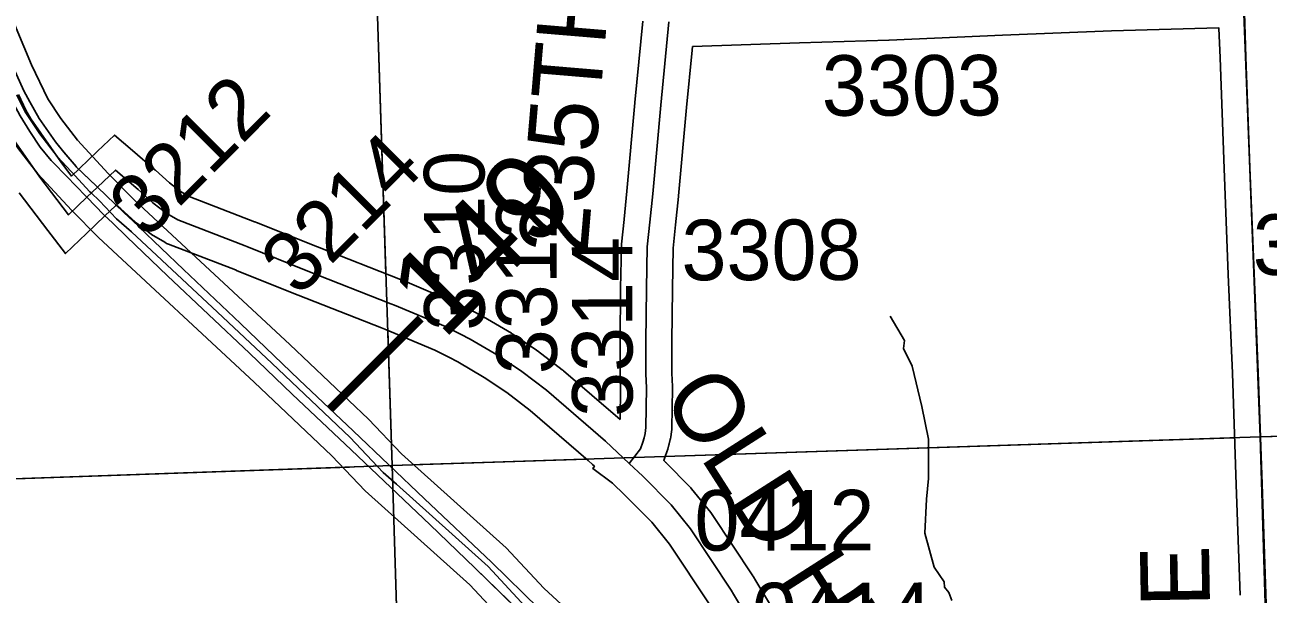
# Model space of a CAD drawing. Extents: x 128.7 to 185.5, y -21.4 to 12.6.
# Drawn here: x 147.571 to 149.009, y -1.429 to -0.77 of the extents above; entities that cross this region are included whole.
import ezdxf

# ---------------------------------------------------------------- set-up
doc = ezdxf.new("R2010")
doc.units = 0
for name, color, linetype in [('tdCoDivCarto', 7, 'Continuous'), ('tdCoHydroRiver', 7, 'Continuous'), ('tdCoPriCL', 7, 'Continuous'), ('tdCoPriDiv', 7, 'Continuous'), ('tdCoPrimary', 7, 'Continuous'), ('tdCoSecRdNmbr', 7, 'Continuous'), ('tdCoSecRdTxt', 7, 'Continuous'), ('tdCoSecRteBand', 7, 'Continuous'), ('tdCoSecRteCL', 7, 'Continuous'), ('tdCoSectLine', 7, 'Continuous'), ('tdCoSectLinePart', 7, 'Continuous'), ('tdCoSurfAsphalt', 7, 'Continuous'), ('tdCoSurfConc', 7, 'Continuous'), ('tdCoSurfGravel', 7, 'Continuous'), ('tdCoTwpBndry', 7, 'Continuous'), ('tdCoTwpBndryShd', 7, 'Continuous'), ('tdStHwyPriRefPost1', 7, 'Continuous')]:
    doc.layers.add(name, color=color, linetype=linetype)

msp = doc.modelspace()

# ---------------------------------------------------------------- linework, layer by layer
at = {"layer": 'tdCoDivCarto'}
for p, q in [((147.577, -0.859), (147.5701, -0.8464)), ((147.5878, -0.8785), (147.577, -0.859)), ((147.5659, -0.8754), (147.577, -0.8937)), ((147.6066, -0.9056), (147.5878, -0.8785)), ((147.577, -0.8937), (147.5891, -0.9117)), ((147.6168, -0.9178), (147.6066, -0.9056)), ((147.5891, -0.9117), (147.6019, -0.9272)), ((147.6305, -0.9342), (147.6168, -0.9178)), ((147.6019, -0.9272), (147.6035, -0.9289)), ((147.6035, -0.9289), (147.6196, -0.9454)), ((147.6035, -0.9289), (147.6196, -0.9454)), ((147.631, -0.9347), (147.6305, -0.9342)), ((147.6196, -0.9454), (147.6419, -0.9683)), ((147.6196, -0.9454), (147.6419, -0.9683)), ((147.6541, -0.9568), (147.631, -0.9347)), ((147.6541, -0.9568), (147.631, -0.9347)), ((147.6554, -0.958), (147.6541, -0.9568)), ((147.6858, -0.9871), (147.6554, -0.958)), ((147.6419, -0.9683), (147.6431, -0.9696)), ((147.6431, -0.9696), (147.6628, -0.9898)), ((147.6628, -0.9898), (147.6729, -0.9996)), ((147.7023, -1.0028), (147.6858, -0.9871)), ((147.7023, -1.0028), (147.6858, -0.9871)), ((147.6729, -0.9996), (147.6894, -1.0154)), ((147.6729, -0.9996), (147.6894, -1.0154)), ((147.7032, -1.0037), (147.7023, -1.0028)), ((147.7548, -1.0531), (147.7032, -1.0037)), ((147.6894, -1.0154), (147.7363, -1.0606)), ((147.7363, -1.0606), (147.831, -1.1499)), ((147.8209, -1.1159), (147.7548, -1.0531)), ((147.8884, -1.1808), (147.8209, -1.1159)), ((147.831, -1.1499), (147.8805, -1.1977)), ((147.9511, -1.24), (147.8884, -1.1808)), ((147.8805, -1.1977), (147.9486, -1.2621)), ((148.0334, -1.3186), (147.9511, -1.24)), ((147.9486, -1.2621), (148.0399, -1.3487)), ((148.1109, -1.3921), (148.0334, -1.3186)), ((148.0399, -1.3487), (148.0919, -1.3985)), ((148.1661, -1.4459), (148.1109, -1.3921)), ((148.0919, -1.3985), (148.1706, -1.4754))]:
    msp.add_line(p, q, dxfattribs=at)
for points in [[(147.3063, -0.2813), (147.3073, -0.2834), (147.3172, -0.3037), (147.36, -0.3923), (147.3898, -0.4633), (147.4487, -0.6037), (147.5064, -0.7413), (147.5336, -0.8074), (147.5464, -0.8367), (147.5555, -0.8562), (147.5659, -0.8754), (147.577, -0.8937), (147.5891, -0.9117), (147.6019, -0.9272), (147.6035, -0.9289)], [(147.3063, -0.2813), (147.3073, -0.2834), (147.3172, -0.3037), (147.36, -0.3923), (147.3898, -0.4633), (147.4487, -0.6037), (147.5064, -0.7413), (147.5336, -0.8074), (147.5464, -0.8367), (147.5555, -0.8562), (147.5659, -0.8754), (147.577, -0.8937), (147.5891, -0.9117), (147.6019, -0.9272), (147.6035, -0.9289)], [(147.3063, -0.2813), (147.3073, -0.2834), (147.3172, -0.3037), (147.36, -0.3923), (147.3898, -0.4633), (147.4487, -0.6037), (147.5064, -0.7413), (147.5336, -0.8074), (147.5464, -0.8367), (147.5555, -0.8562), (147.5659, -0.8754), (147.577, -0.8937), (147.5891, -0.9117), (147.6019, -0.9272), (147.6035, -0.9289)], [(147.6164, -0.9173), (147.6066, -0.9056), (147.5878, -0.8785), (147.577, -0.859), (147.5701, -0.8464), (147.5582, -0.82), (147.5452, -0.7892), (147.5067, -0.6979), (147.4581, -0.5808), (147.4063, -0.4577), (147.3905, -0.4198), (147.3686, -0.3695), (147.336, -0.3002), (147.3334, -0.2952), (147.3224, -0.2744), (147.3219, -0.2734)], [(147.6168, -0.9178), (147.6066, -0.9056), (147.5878, -0.8785), (147.577, -0.859), (147.5701, -0.8464), (147.5582, -0.82), (147.5452, -0.7892), (147.5067, -0.6979), (147.4581, -0.5808), (147.4063, -0.4577), (147.3905, -0.4198), (147.3686, -0.3695), (147.336, -0.3002), (147.3334, -0.2952), (147.3224, -0.2744), (147.3222, -0.2739)], [(147.6168, -0.9178), (147.6066, -0.9056), (147.5878, -0.8785), (147.577, -0.859), (147.5701, -0.8464), (147.5582, -0.82), (147.5452, -0.7892), (147.5067, -0.6979), (147.4581, -0.5808), (147.4063, -0.4577), (147.3905, -0.4198), (147.3686, -0.3695), (147.336, -0.3002), (147.3334, -0.2952), (147.3224, -0.2744), (147.3222, -0.2739)], [(147.6306, -0.9343), (147.6305, -0.9342), (147.6164, -0.9173)], [(147.631, -0.9347), (147.6305, -0.9342), (147.6168, -0.9178)], [(147.631, -0.9347), (147.6305, -0.9342), (147.6168, -0.9178)], [(147.6035, -0.9289), (147.6196, -0.9454)], [(147.6035, -0.9289), (147.6196, -0.9454)], [(147.6537, -0.9564), (147.6306, -0.9343)], [(147.6196, -0.9454), (147.6419, -0.9683)], [(147.6196, -0.9454), (147.6419, -0.9683)], [(147.6541, -0.9568), (147.631, -0.9347)], [(147.6854, -0.9867), (147.6554, -0.958), (147.6537, -0.9564)], [(147.6858, -0.9871), (147.6554, -0.958), (147.6541, -0.9568)], [(147.6858, -0.9871), (147.6554, -0.958), (147.6541, -0.9568)], [(147.6419, -0.9683), (147.6431, -0.9696), (147.6628, -0.9898), (147.6729, -0.9996)], [(147.6419, -0.9683), (147.6431, -0.9696), (147.6628, -0.9898), (147.6729, -0.9996)], [(147.6419, -0.9683), (147.6431, -0.9696), (147.6628, -0.9898), (147.6729, -0.9996)], [(147.7018, -1.0024), (147.6854, -0.9867)], [(147.7023, -1.0028), (147.6858, -0.9871)], [(147.6729, -0.9996), (147.6894, -1.0154)], [(147.6729, -0.9996), (147.6894, -1.0154)], [(148.3545, -1.6506), (148.3521, -1.6479), (148.3306, -1.6225), (148.3099, -1.5978), (148.2872, -1.5717), (148.2665, -1.548), (148.2061, -1.4868), (148.1661, -1.4459), (148.1109, -1.3921), (148.0334, -1.3186), (147.9511, -1.24), (147.8884, -1.1808), (147.8209, -1.1159), (147.7548, -1.0531), (147.7032, -1.0037), (147.7018, -1.0024)], [(148.3549, -1.6511), (148.3521, -1.6479), (148.3306, -1.6225), (148.3099, -1.5978), (148.2872, -1.5717), (148.2665, -1.548), (148.2061, -1.4868), (148.1661, -1.4459), (148.1109, -1.3921), (148.0334, -1.3186), (147.9511, -1.24), (147.8884, -1.1808), (147.8209, -1.1159), (147.7548, -1.0531), (147.7032, -1.0037), (147.7023, -1.0028)], [(148.3549, -1.6511), (148.3521, -1.6479), (148.3306, -1.6225), (148.3099, -1.5978), (148.2872, -1.5717), (148.2665, -1.548), (148.2061, -1.4868), (148.1661, -1.4459), (148.1109, -1.3921), (148.0334, -1.3186), (147.9511, -1.24), (147.8884, -1.1808), (147.8209, -1.1159), (147.7548, -1.0531), (147.7032, -1.0037), (147.7023, -1.0028)], [(147.6894, -1.0154), (147.7363, -1.0606), (147.831, -1.1499), (147.8805, -1.1977), (147.9486, -1.2621), (148.0399, -1.3487), (148.0919, -1.3985), (148.1706, -1.4754), (148.2103, -1.5156), (148.2847, -1.595), (148.3183, -1.6337), (148.3336, -1.6525), (148.3422, -1.6618)], [(147.6894, -1.0154), (147.7363, -1.0606), (147.831, -1.1499), (147.8805, -1.1977), (147.9486, -1.2621), (148.0399, -1.3487), (148.0919, -1.3985), (148.1706, -1.4754), (148.2103, -1.5156), (148.2847, -1.595), (148.3183, -1.6337), (148.3336, -1.6525), (148.3422, -1.6618)], [(147.6894, -1.0154), (147.7363, -1.0606), (147.831, -1.1499), (147.8805, -1.1977), (147.9486, -1.2621), (148.0399, -1.3487), (148.0919, -1.3985), (148.1706, -1.4754), (148.2103, -1.5156), (148.2847, -1.595), (148.3183, -1.6337), (148.3336, -1.6525), (148.3422, -1.6618)]]:
    msp.add_lwpolyline(points, dxfattribs=at)
at = {"layer": 'tdCoHydroRiver'}
msp.add_lwpolyline([(148.6433, -1.4364), (148.6399, -1.4271), (148.6349, -1.4209), (148.6347, -1.4146), (148.6231, -1.3977), (148.6123, -1.3586), (148.6141, -1.3191), (148.6164, -1.2953), (148.6164, -1.2495), (148.6088, -1.2119), (148.5977, -1.165), (148.5876, -1.1448), (148.5888, -1.1353), (148.5721, -1.1074)], dxfattribs=at)
at = {"layer": 'tdCoPriCL'}
msp.add_lwpolyline([(148.1504, -1.4435), (148.107, -1.3969), (148.001, -1.3019), (147.9859, -1.2881), (147.9474, -1.2476), (147.857, -1.1618), (147.7943, -1.1025), (147.6946, -1.0095), (147.6774, -0.9946), (147.6577, -0.9736), (147.6479, -0.9647), (147.6465, -0.9635), (147.6249, -0.9398), (147.6092, -0.923), (147.5885, -0.8961), (147.5717, -0.8708), (147.5622, -0.851)], dxfattribs=at)
at = {"layer": 'tdCoPriDiv'}
for points in [[(147.3928, -0.371), (147.579, -0.8164), (147.5978, -0.8559), (147.6129, -0.8786), (147.6321, -0.9035), (147.6678, -0.9423), (147.6982, -0.9729), (147.8777, -1.14), (147.9686, -1.2263), (148.0069, -1.2667), (148.1281, -1.3755), (148.1716, -1.4222), (148.212, -1.4595), (148.2673, -1.5153), (148.3718, -1.6364), (148.3852, -1.6531), (148.4074, -1.6749), (148.4291, -1.6998), (148.5916, -1.8781), (148.6537, -1.9494), (148.8254, -2.1376), (148.9044, -2.2142), (148.9817, -2.2801), (149.0338, -2.3311)], [(148.991, -2.3732), (148.9415, -2.3246), (148.8636, -2.2582), (148.7824, -2.1795), (148.609, -1.9894), (148.5466, -1.9178), (148.3856, -1.7412), (148.3637, -1.7161), (148.3406, -1.6934), (148.3254, -1.6745), (148.2233, -1.5562), (148.1703, -1.5027), (148.1292, -1.4647), (148.086, -1.4184), (147.9648, -1.3095), (147.9262, -1.2688), (147.8364, -1.1835), (147.6566, -1.0162), (147.6252, -0.9846), (147.5863, -0.9424), (147.564, -0.9136), (147.5455, -0.8856), (147.5242, -0.8408), (147.3379, -0.3953)]]:
    msp.add_lwpolyline(points, dxfattribs=at)
at = {"layer": 'tdCoPrimary'}
for p, q in [((147.6035, -0.9289), (147.6196, -0.9454)), ((147.6035, -0.9289), (147.6196, -0.9454)), ((147.6196, -0.9454), (147.6419, -0.9683)), ((147.6196, -0.9454), (147.6419, -0.9683)), ((147.6541, -0.9568), (147.631, -0.9347)), ((147.6541, -0.9568), (147.631, -0.9347)), ((147.7023, -1.0028), (147.6858, -0.9871)), ((147.7023, -1.0028), (147.6858, -0.9871)), ((147.6729, -0.9996), (147.6894, -1.0154)), ((147.6729, -0.9996), (147.6894, -1.0154))]:
    msp.add_line(p, q, dxfattribs=at)
for points in [[(147.3063, -0.2813), (147.3073, -0.2834), (147.3172, -0.3037), (147.36, -0.3923), (147.3898, -0.4633), (147.4487, -0.6037), (147.5064, -0.7413), (147.5336, -0.8074), (147.5464, -0.8367), (147.5555, -0.8562), (147.5659, -0.8754), (147.577, -0.8937), (147.5891, -0.9117), (147.6019, -0.9272), (147.6035, -0.9289)], [(147.3063, -0.2813), (147.3073, -0.2834), (147.3172, -0.3037), (147.36, -0.3923), (147.3898, -0.4633), (147.4487, -0.6037), (147.5064, -0.7413), (147.5336, -0.8074), (147.5464, -0.8367), (147.5555, -0.8562), (147.5659, -0.8754), (147.577, -0.8937), (147.5891, -0.9117), (147.6019, -0.9272), (147.6035, -0.9289)], [(147.6168, -0.9178), (147.6066, -0.9056), (147.5878, -0.8785), (147.577, -0.859), (147.5701, -0.8464), (147.5582, -0.82), (147.5452, -0.7892), (147.5067, -0.6979), (147.4581, -0.5808), (147.4063, -0.4577), (147.3905, -0.4198), (147.3686, -0.3695), (147.336, -0.3002), (147.3334, -0.2952), (147.3224, -0.2744), (147.3222, -0.2739)], [(147.6168, -0.9178), (147.6066, -0.9056), (147.5878, -0.8785), (147.577, -0.859), (147.5701, -0.8464), (147.5582, -0.82), (147.5452, -0.7892), (147.5067, -0.6979), (147.4581, -0.5808), (147.4063, -0.4577), (147.3905, -0.4198), (147.3686, -0.3695), (147.336, -0.3002), (147.3334, -0.2952), (147.3224, -0.2744), (147.3222, -0.2739)], [(148.1661, -1.4459), (148.1109, -1.3921), (148.0334, -1.3186), (147.9511, -1.24), (147.8884, -1.1808), (147.8209, -1.1159), (147.7548, -1.0531), (147.7032, -1.0037), (147.7023, -1.0028), (147.6858, -0.9871), (147.6554, -0.958), (147.6541, -0.9568), (147.631, -0.9347), (147.6305, -0.9342), (147.6168, -0.9178), (147.6066, -0.9056), (147.5878, -0.8785), (147.577, -0.859), (147.5701, -0.8464)], [(147.5659, -0.8754), (147.577, -0.8937), (147.5891, -0.9117), (147.6019, -0.9272), (147.6035, -0.9289), (147.6196, -0.9454), (147.6419, -0.9683), (147.6431, -0.9696), (147.6628, -0.9898), (147.6729, -0.9996), (147.6894, -1.0154), (147.7363, -1.0606), (147.831, -1.1499), (147.8805, -1.1977), (147.9486, -1.2621), (148.0399, -1.3487), (148.0919, -1.3985), (148.1706, -1.4754)], [(147.631, -0.9347), (147.6305, -0.9342), (147.6168, -0.9178)], [(147.631, -0.9347), (147.6305, -0.9342), (147.6168, -0.9178)], [(147.6858, -0.9871), (147.6554, -0.958), (147.6541, -0.9568)], [(147.6858, -0.9871), (147.6554, -0.958), (147.6541, -0.9568)], [(147.6419, -0.9683), (147.6431, -0.9696), (147.6628, -0.9898), (147.6729, -0.9996)], [(147.6419, -0.9683), (147.6431, -0.9696), (147.6628, -0.9898), (147.6729, -0.9996)], [(148.3549, -1.6511), (148.3521, -1.6479), (148.3306, -1.6225), (148.3099, -1.5978), (148.2872, -1.5717), (148.2665, -1.548), (148.2061, -1.4868), (148.1661, -1.4459), (148.1109, -1.3921), (148.0334, -1.3186), (147.9511, -1.24), (147.8884, -1.1808), (147.8209, -1.1159), (147.7548, -1.0531), (147.7032, -1.0037), (147.7023, -1.0028)], [(148.3549, -1.6511), (148.3521, -1.6479), (148.3306, -1.6225), (148.3099, -1.5978), (148.2872, -1.5717), (148.2665, -1.548), (148.2061, -1.4868), (148.1661, -1.4459), (148.1109, -1.3921), (148.0334, -1.3186), (147.9511, -1.24), (147.8884, -1.1808), (147.8209, -1.1159), (147.7548, -1.0531), (147.7032, -1.0037), (147.7023, -1.0028)], [(147.6894, -1.0154), (147.7363, -1.0606), (147.831, -1.1499), (147.8805, -1.1977), (147.9486, -1.2621), (148.0399, -1.3487), (148.0919, -1.3985), (148.1706, -1.4754), (148.2103, -1.5156), (148.2847, -1.595), (148.3183, -1.6337), (148.3336, -1.6525), (148.3422, -1.6618)], [(147.6894, -1.0154), (147.7363, -1.0606), (147.831, -1.1499), (147.8805, -1.1977), (147.9486, -1.2621), (148.0399, -1.3487), (148.0919, -1.3985), (148.1706, -1.4754), (148.2103, -1.5156), (148.2847, -1.595), (148.3183, -1.6337), (148.3336, -1.6525), (148.3422, -1.6618)]]:
    msp.add_lwpolyline(points, dxfattribs=at)
at = {"layer": 'tdCoSecRteBand'}
for points in [[(148.2598, -1.2269), (148.2604, -1.1906), (148.2597, -1.1755), (148.2597, -1.1748), (148.2597, -1.1741), (148.2597, -1.1364), (148.2597, -1.1363), (148.2597, -1.1361), (148.2602, -1.0752), (148.2602, -1.075), (148.2602, -1.0749), (148.2612, -1.0263), (148.2612, -1.025), (148.2613, -1.0238), (148.2643, -0.9952), (148.2643, -0.9952), (148.2643, -0.9951), (148.2677, -0.9626), (148.2768, -0.8602), (148.2768, -0.8601), (148.2768, -0.8599), (148.2862, -0.7657)], [(148.9768, -1.43), (148.9723, -1.3023), (148.9723, -1.3023), (148.9723, -1.3023), (148.9679, -1.1734), (148.9632, -1.0591), (148.9632, -1.0591), (148.9632, -1.0591), (148.9583, -0.9363), (148.9583, -0.9362), (148.9583, -0.9362), (148.9536, -0.8084), (148.9536, -0.8084), (148.9536, -0.8083), (148.9524, -0.7739), (148.9524, -0.7737), (148.9522, -0.7737), (148.828, -0.7769), (148.702, -0.7821), (148.5709, -0.7878), (148.5707, -0.7878), (148.5704, -0.7878), (148.4672, -0.7908), (148.3436, -0.7952), (148.3432, -0.7993), (148.3366, -0.8657), (148.3274, -0.9681), (148.3274, -0.9684), (148.3274, -0.9686), (148.3239, -1.0014), (148.3211, -1.0287), (148.3202, -1.0759), (148.3197, -1.1365), (148.3197, -1.1734), (148.3204, -1.1888), (148.3204, -1.1897), (148.3204, -1.1906), (148.3197, -1.2367), (148.3196, -1.2387), (148.3193, -1.2407), (148.3184, -1.2473), (148.3181, -1.2488), (148.3178, -1.2502), (148.3166, -1.2551), (148.3164, -1.2556), (148.3163, -1.2561), (148.3148, -1.2613), (148.3146, -1.2622), (148.3142, -1.2631), (148.3115, -1.2707), (148.3103, -1.2742), (148.3127, -1.2765), (148.3125, -1.2767), (148.3403, -1.3047), (148.3414, -1.3058), (148.3424, -1.307), (148.3646, -1.3346), (148.3654, -1.3357), (148.3662, -1.3368), (148.4133, -1.4079), (148.4137, -1.4085), (148.4141, -1.4091), (148.4168, -1.4137), (148.4424, -1.4566)], [(147.5639, -0.8508), (147.5725, -0.8688), (147.5782, -0.879), (147.6128, -0.9286), (147.6254, -0.9451), (147.6346, -0.9363), (147.6554, -0.9164), (147.6751, -0.8977), (147.6957, -0.9154), (147.7218, -0.9378), (147.7222, -0.9381), (147.7225, -0.9384), (147.7385, -0.953), (147.7521, -0.9634), (147.7613, -0.9687), (147.8369, -0.9979), (147.837, -0.998), (147.8372, -0.9981), (147.8392, -0.9989), (147.9096, -1.0271), (148.0057, -1.0649), (148.0099, -1.0666), (148.0102, -1.0667), (148.0106, -1.0668), (148.0695, -1.0917), (148.0704, -1.0921), (148.0712, -1.0925), (148.0886, -1.1012), (148.0999, -1.1069), (148.1008, -1.1073), (148.1018, -1.1079), (148.1341, -1.1271), (148.1348, -1.1276), (148.1355, -1.1281), (148.1629, -1.1466), (148.1636, -1.147), (148.1642, -1.1475), (148.1929, -1.1692), (148.1936, -1.1698), (148.1943, -1.1704), (148.2598, -1.2269)], [(148.3629, -1.4404), (148.3169, -1.3711), (148.2966, -1.3458), (148.265, -1.314), (148.2508, -1.3006), (148.2282, -1.2834), (148.23, -1.281), (148.2278, -1.279), (148.2229, -1.2743), (148.1558, -1.2164), (148.1286, -1.1958), (148.1027, -1.1783), (148.072, -1.16), (148.0618, -1.1549), (148.0453, -1.1466), (147.9876, -1.1223), (147.9837, -1.1207), (147.8875, -1.0829), (147.8874, -1.0829), (147.8873, -1.0829), (147.8169, -1.0546), (147.815, -1.0538), (147.7375, -1.0238), (147.7353, -1.023), (147.7333, -1.0218), (147.7205, -1.0144), (147.7189, -1.0135), (147.7174, -1.0123), (147.7011, -1), (147.7, -0.9992), (147.699, -0.9982), (147.6823, -0.983), (147.6772, -0.9786), (147.6761, -0.9797), (147.6638, -0.9913), (147.6425, -1.0117), (147.6182, -1.0348), (147.5979, -1.0081), (147.5647, -0.9644)]]:
    msp.add_lwpolyline(points, dxfattribs=at)
at = {"layer": 'tdCoSecRteCL'}
for points in [[(149.0162, -1.7467), (149.0156, -1.7252), (149.0149, -1.701), (149.0112, -1.5676), (149.0067, -1.429), (149.0023, -1.3013), (148.9979, -1.1723), (148.9932, -1.0579), (148.9882, -0.9351), (148.9836, -0.8073), (148.9814, -0.7429)], [(148.2703, -1.2777), (148.2833, -1.2607), (148.286, -1.253), (148.2875, -1.2479), (148.2887, -1.2429), (148.2897, -1.2363), (148.2904, -1.1901), (148.2897, -1.1741), (148.2897, -1.1364), (148.2902, -1.0755), (148.2912, -1.0269), (148.2941, -0.9983), (148.2976, -0.9655), (148.3067, -0.8629), (148.3163, -0.7664)], [(148.2703, -1.2777), (148.243, -1.2521), (148.1747, -1.1931), (148.1461, -1.1714), (148.1187, -1.1529), (148.0864, -1.1337), (148.0752, -1.1281), (148.0578, -1.1194), (147.9989, -1.0945), (147.9947, -1.0928), (147.8985, -1.055), (147.828, -1.0267), (147.826, -1.0259), (147.7483, -0.9958), (147.7355, -0.9884), (147.7192, -0.9761), (147.7022, -0.9606), (147.6762, -0.9381), (147.6554, -0.958), (147.6431, -0.9696), (147.6218, -0.99), (147.5886, -0.9463), (147.5528, -0.895)], [(148.4916, -1.6139), (148.4817, -1.5924), (148.4381, -1.508), (148.4166, -1.4719), (148.391, -1.429), (148.3883, -1.4244), (148.3412, -1.3534), (148.319, -1.3258), (148.2859, -1.2925), (148.2703, -1.2777)]]:
    msp.add_lwpolyline(points, dxfattribs=at)
at = {"layer": 'tdCoSectLine'}
for points in [[(148.961, -0.2369), (149.0001, -1.2471)], [(147.9634, -0.2756), (147.9961, -1.2801)], [(149.0001, -1.2471), (150.0007, -1.2153)], [(147.9961, -1.2801), (149.0001, -1.2471)], [(149.0001, -1.2471), (149.03, -2.2503)], [(147.0006, -1.3151), (147.9961, -1.2801)], [(147.9961, -1.2801), (148.0268, -2.2837)]]:
    msp.add_lwpolyline(points, dxfattribs=at)
at = {"layer": 'tdCoSectLinePart'}
for points in [[(147.9644, -0.3058), (147.9889, -1.0585)], [(147.991, -1.1239), (147.9961, -1.2801)], [(148.3112, -1.2698), (148.9696, -1.2481)], [(147.9961, -1.2801), (148.2207, -1.2727)], [(147.0306, -1.3141), (147.9961, -1.2801)], [(147.9961, -1.2801), (148.0107, -1.756)]]:
    msp.add_lwpolyline(points, dxfattribs=at)
at = {"layer": 'tdCoSurfAsphalt'}
for points in [[(149.0112, -1.5676), (149.0067, -1.429), (149.0023, -1.3013), (148.9979, -1.1723), (148.9932, -1.0579), (148.9882, -0.9351), (148.9836, -0.8073), (148.9814, -0.7429)], [(147.9947, -1.0928), (147.8985, -1.055), (147.828, -1.0267)], [(148.1187, -1.1529), (148.0864, -1.1337), (148.0752, -1.1281)]]:
    msp.add_lwpolyline(points, dxfattribs=at)
at = {"layer": 'tdCoSurfConc'}
for points in [[(147.828, -1.0267), (147.826, -1.0259), (147.7483, -0.9958), (147.7355, -0.9884), (147.7192, -0.9761), (147.7022, -0.9606), (147.6762, -0.9381), (147.6554, -0.958), (147.6431, -0.9696), (147.6218, -0.99), (147.5886, -0.9463), (147.5528, -0.895), (147.5459, -0.8826), (147.5365, -0.8632)], [(148.0752, -1.1281), (148.0578, -1.1194), (147.9989, -1.0945), (147.9947, -1.0928)], [(148.391, -1.429), (148.3883, -1.4244), (148.3412, -1.3534), (148.319, -1.3258), (148.2859, -1.2925), (148.2703, -1.2777), (148.243, -1.2521), (148.1747, -1.1931), (148.1461, -1.1714), (148.1187, -1.1529)]]:
    msp.add_lwpolyline(points, dxfattribs=at)
at = {"layer": 'tdCoSurfGravel'}
msp.add_lwpolyline([(148.2703, -1.2777), (148.2833, -1.2607), (148.286, -1.253), (148.2875, -1.2479), (148.2887, -1.2429), (148.2897, -1.2363), (148.2904, -1.1901), (148.2897, -1.1741), (148.2897, -1.1364), (148.2902, -1.0755), (148.2912, -1.0269), (148.2941, -0.9983), (148.2976, -0.9655), (148.3067, -0.8629), (148.3163, -0.7664)], dxfattribs=at)
at = {"layer": 'tdCoTwpBndry'}
for points in [[(148.9701, -1.2481), (148.3115, -1.2698)], [(148.2207, -1.2727), (148.028, -1.2791)], [(147.9467, -1.2819), (147.0306, -1.3141)]]:
    msp.add_lwpolyline(points, dxfattribs=at)
at = {"layer": 'tdCoTwpBndryShd'}
msp.add_lwpolyline([(133.9673, -1.6731), (134.9785, -1.6501), (135.9787, -1.6285), (136.9783, -1.606), (136.9908, -1.6057), (137.9843, -1.5842), (138.9859, -1.5598), (139.9867, -1.5369), (141.001, -1.5077), (142.0055, -1.4764), (143.0036, -1.4478), (143.9967, -1.4154), (144.999, -1.3795), (146.001, -1.3445), (147.0006, -1.3151), (147.9961, -1.2801), (149.0001, -1.2471), (150.0007, -1.2153), (150.9999, -1.1762), (152.001, -1.1385), (152.9972, -1.0884), (154.0014, -1.05)], dxfattribs=at)

# ---------------------------------------------------------------- texts
at = {"layer": 'tdCoSecRdNmbr'}
for s, rotation, p in [('3303', 0.1129, (148.4931, -0.8753)), ('3212', 45.111, (147.7121, -1.0196)), ('3214', 45.1112, (147.8877, -1.0862)), ('3310', 90.1107, (148.1032, -1.1241)), ('3312', 90.1107, (148.1867, -1.1744)), ('3404', 0.1132, (148.9915, -1.0595)), ('3308', 0.1127, (148.3308, -1.0657)), ('3314', 90.1108, (148.2743, -1.2238)), ('0412', 0.1127, (148.3458, -1.3787)), ('0414', 0.1128, (148.4121, -1.4859))]:
    msp.add_text(s, height=0.07, rotation=rotation, dxfattribs=at).set_placement(p)
at = {"layer": 'tdCoSecRdTxt'}
for s, rotation, p in [('235TH AVE', 85.1864, (148.2216, -1.0379)), ('OLD HWY 61', 302.5957, (148.3068, -1.2003)), ('250TH AVE', 91, (148.9507, -1.937))]:
    msp.add_text(s, height=0.08, rotation=rotation, dxfattribs=at).set_placement(p)
at = {"layer": 'tdStHwyPriRefPost1'}
msp.add_text('‒‒149', height=0.1, rotation=45, dxfattribs=at).set_placement((147.95, -1.2412))

doc.saveas('drawing.dxf')
